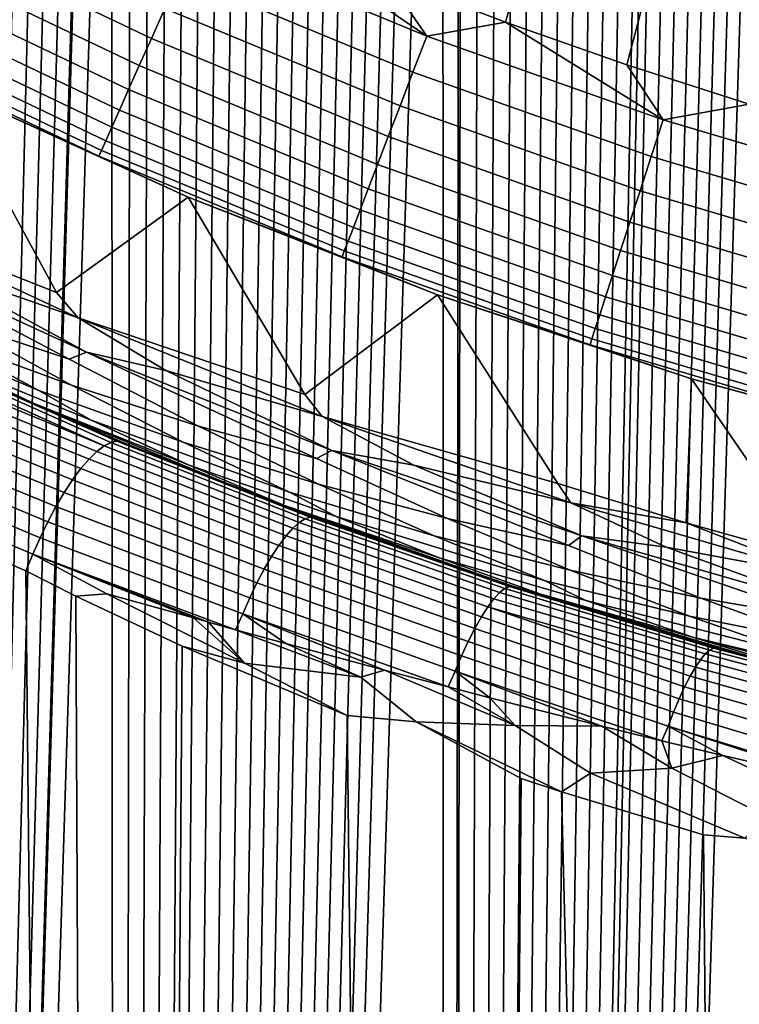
# Model space of a CAD drawing. Header units: metres. Extents: x -109 to 109, y -100 to 58.
# Tile 301 of 642: x -7.6 to -5.03, y -32.27 to -28.75. Entities that reach past the tile are written whole.
import ezdxf

# ---------------------------------------------------------------- set-up
doc = ezdxf.new("R2010")
doc.units = ezdxf.units.M
doc.layers.add('solid_21_062_100_XXX', color=7, linetype='CONTINUOUS')

msp = doc.modelspace()

# ---------------------------------------------------------------- linework, layer by layer
at = {"layer": 'solid_21_062_100_XXX'}
for points in [[(-4.942475, -26.128647, -20.009138), (-4.892247, -26.082384, -20.019215), (-4.877259, -62.700001, -20.022202), (-6.074505, -62.700001, -19.753351)], [(-4.993352, -26.175432, -19.998823), (-4.942475, -26.128647, -20.009138), (-6.074505, -62.700001, -19.753351)], [(-5.044782, -26.222672, -19.988283), (-4.993352, -26.175432, -19.998823), (-6.074505, -62.700001, -19.753351)], [(-5.862387, -28.757206, 28.576704), (-5.171012, -26.346609, 30.020081), (-5.54891, -26.196253, 30.020081), (-6.292349, -28.592604, 28.576704)], [(-5.096784, -26.270382, -19.97751), (-5.044782, -26.222672, -19.988283), (-6.074505, -62.700001, -19.753351)], [(-5.149389, -26.318584, -19.966497), (-5.096784, -26.270382, -19.97751), (-6.074505, -62.700001, -19.753351)], [(-5.202631, -26.3673, -19.955231), (-5.149389, -26.318584, -19.966497), (-6.074505, -62.700001, -19.753351)], [(-5.428126, -28.910105, 28.576704), (-4.789046, -26.486309, 30.020081), (-5.171012, -26.346609, 30.020081), (-5.862387, -28.757206, 28.576704)], [(-5.25654, -26.41655, -19.943699), (-5.202631, -26.3673, -19.955231), (-6.074505, -62.700001, -19.753351)], [(-5.311149, -26.466358, -19.93189), (-5.25654, -26.41655, -19.943699), (-6.074505, -62.700001, -19.753351)], [(-5.342062, -26.494518, -19.925148), (-5.311149, -26.466358, -19.93189), (-6.074505, -62.700001, -19.753351)], [(-5.366488, -26.516747, -19.919792), (-5.342062, -26.494518, -19.925148), (-6.074505, -62.700001, -19.753351)], [(-4.989884, -29.051186, 28.576704), (-4.403313, -26.61524, 30.020081), (-4.789046, -26.486309, 30.020081), (-5.428126, -28.910105, 28.576704)], [(-5.422589, -26.567738, -19.907394), (-5.366488, -26.516747, -19.919792), (-6.074505, -62.700001, -19.753351)], [(-5.47938, -26.619284, -19.894707), (-5.422589, -26.567738, -19.907394), (-6.074505, -62.700001, -19.753351)], [(-5.536794, -26.671343, -19.881739), (-5.47938, -26.619284, -19.894707), (-6.074505, -62.700001, -19.753351)], [(-5.594869, -26.723942, -19.868477), (-5.536794, -26.671343, -19.881739), (-6.074505, -62.700001, -19.753351)], [(-5.653643, -26.777103, -19.854906), (-5.594869, -26.723942, -19.868477), (-6.074505, -62.700001, -19.753351)], [(-5.713156, -26.830854, -19.841013), (-5.653643, -26.777103, -19.854906), (-6.074505, -62.700001, -19.753351)], [(-5.773446, -26.885218, -19.826782), (-5.713156, -26.830854, -19.841013), (-6.074505, -62.700001, -19.753351)], [(-5.834549, -26.940218, -19.812197), (-5.773446, -26.885218, -19.826782), (-6.074505, -62.700001, -19.753351)], [(-5.896506, -26.99588, -19.797243), (-5.834549, -26.940218, -19.812197), (-6.074505, -62.700001, -19.753351)], [(-5.959335, -27.052219, -19.781908), (-5.896506, -26.99588, -19.797243), (-6.074505, -62.700001, -19.753351)], [(-6.02288, -27.109142, -19.766224), (-5.959335, -27.052219, -19.781908), (-6.074505, -62.700001, -19.753351)], [(-6.087142, -27.166649, -19.750181), (-6.029833, -27.115368, -19.764496), (-6.074505, -62.700001, -19.753351)], [(-6.029833, -27.115368, -19.764496), (-6.02288, -27.109142, -19.766224), (-6.074505, -62.700001, -19.753351)], [(-6.152171, -27.224771, -19.733765), (-6.087142, -27.166649, -19.750181), (-6.074505, -62.700001, -19.753351), (-7.257117, -62.700001, -19.426077)], [(-6.218019, -27.283541, -19.716949), (-6.152171, -27.224771, -19.733765), (-7.257117, -62.700001, -19.426077)], [(-6.271323, -27.331043, -19.703199), (-6.218019, -27.283541, -19.716949), (-7.257117, -62.700001, -19.426077)], [(-6.32521, -27.378996, -19.689171), (-6.271323, -27.331043, -19.703199), (-7.257117, -62.700001, -19.426077)], [(-6.379707, -27.427416, -19.674854), (-6.32521, -27.378996, -19.689171), (-7.257117, -62.700001, -19.426077)], [(-6.43484, -27.476318, -19.660234), (-6.379707, -27.427416, -19.674854), (-7.257117, -62.700001, -19.426077)], [(-6.490635, -27.525721, -19.645304), (-6.43484, -27.476318, -19.660234), (-7.257117, -62.700001, -19.426077)], [(-6.547069, -27.575613, -19.630062), (-6.490635, -27.525721, -19.645304), (-7.257117, -62.700001, -19.426077)], [(-6.604022, -27.625931, -19.614534), (-6.547069, -27.575613, -19.630062), (-7.257117, -62.700001, -19.426077)], [(-6.661513, -27.676685, -19.598715), (-6.604022, -27.625931, -19.614534), (-7.257117, -62.700001, -19.426077)], [(-6.71815, -27.726637, -19.582985), (-6.661513, -27.676685, -19.598715), (-7.257117, -62.700001, -19.426077)], [(-6.778222, -27.779556, -19.566145), (-6.71815, -27.726637, -19.582985), (-7.257117, -62.700001, -19.426077)], [(-6.837495, -27.831701, -19.54937), (-6.778222, -27.779556, -19.566145), (-7.257117, -62.700001, -19.426077)], [(-6.89742, -27.884338, -19.532251), (-6.837495, -27.831701, -19.54937), (-7.257117, -62.700001, -19.426077)], [(-6.958023, -27.937481, -19.514772), (-6.89742, -27.884338, -19.532251), (-7.257117, -62.700001, -19.426077)], [(-7.019333, -27.991142, -19.496922), (-6.958023, -27.937481, -19.514772), (-7.257117, -62.700001, -19.426077)], [(-7.081377, -28.045338, -19.478685), (-7.019333, -27.991142, -19.496922), (-7.257117, -62.700001, -19.426077)], [(-7.144182, -28.10008, -19.460045), (-7.081377, -28.045338, -19.478685), (-7.257117, -62.700001, -19.426077)], [(-7.207645, -28.155317, -19.441029), (-7.144182, -28.10008, -19.460045), (-7.257117, -62.700001, -19.426077)], [(-7.271629, -28.210976, -19.421671), (-7.207645, -28.155317, -19.441029), (-7.257117, -62.700001, -19.426077)], [(-7.336191, -28.267092, -19.401947), (-7.271629, -28.210976, -19.421671), (-7.257117, -62.700001, -19.426077), (-8.422247, -62.700001, -19.04117)], [(-7.401389, -28.323694, -19.381838), (-7.336191, -28.267092, -19.401947), (-8.422247, -62.700001, -19.04117)], [(-7.405745, -28.327475, -19.380487), (-7.401389, -28.323694, -19.381838), (-8.422247, -62.700001, -19.04117)], [(-7.45625, -28.371264, -19.364763), (-7.405745, -28.327475, -19.380487), (-8.422247, -62.700001, -19.04117)], [(-7.082597, -28.707773, 28.259855), (-7.905439, -28.315298, 28.259855), (-7.959045, -28.420506, 28.131165), (-7.130623, -28.815643, 28.131165)], [(-7.511628, -28.419214, -19.347389), (-7.45625, -28.371264, -19.364763), (-8.422247, -62.700001, -19.04117)], [(-7.567556, -28.467569, -19.329699), (-7.511628, -28.419214, -19.347389), (-8.422247, -62.700001, -19.04117)], [(-7.130623, -28.815643, 28.131165), (-7.959045, -28.420506, 28.131165), (-8.00735, -28.515308, 27.992664), (-7.1739, -28.912844, 27.992664)], [(-6.144477, -28.806911, 28.483959), (-6.717695, -28.41642, 28.576704), (-6.973794, -28.463398, 28.483959)], [(-6.144477, -28.806911, 28.483959), (-6.292349, -28.592604, 28.576704), (-6.717695, -28.41642, 28.576704)], [(-7.624069, -28.516344, -19.311676), (-7.567556, -28.467569, -19.329699), (-8.422247, -62.700001, -19.04117)], [(-6.144477, -28.806911, 28.483959), (-6.973794, -28.463398, 28.483959), (-7.030187, -28.590059, 28.377752), (-6.194165, -28.936352, 28.377752)], [(-7.1739, -28.912844, 27.992664), (-8.00735, -28.515308, 27.992664), (-8.049984, -28.598984, 27.845409), (-7.212097, -28.998636, 27.845409)], [(-7.212097, -28.998636, 27.845409), (-8.049984, -28.598984, 27.845409), (-8.086624, -28.670895, 27.690523), (-7.244924, -29.072365, 27.690523)], [(-6.194165, -28.936352, 28.377752), (-7.030187, -28.590059, 28.377752), (-7.082597, -28.707773, 28.259855), (-6.240342, -29.056646, 28.259855)], [(-6.144477, -28.806911, 28.483959), (-5.862387, -28.757206, 28.576704), (-6.292349, -28.592604, 28.576704)], [(-7.244924, -29.072365, 27.690523), (-8.086624, -28.670895, 27.690523), (-8.11699, -28.73049, 27.529186), (-7.272128, -29.133467, 27.529186)], [(-6.240342, -29.056646, 28.259855), (-7.082597, -28.707773, 28.259855), (-7.130623, -28.815643, 28.131165), (-6.282657, -29.166882, 28.131165)], [(-7.272128, -29.133467, 27.529186), (-8.11699, -28.73049, 27.529186), (-8.140849, -28.777317, 27.362629), (-7.293504, -29.181479, 27.362629)], [(-5.29832, -29.106552, 28.483959), (-5.862387, -28.757206, 28.576704), (-6.144477, -28.806911, 28.483959)], [(-5.29832, -29.106552, 28.483959), (-5.428126, -28.910105, 28.576704), (-5.862387, -28.757206, 28.576704)], [(-7.293504, -29.181479, 27.362629), (-8.140849, -28.777317, 27.362629), (-8.158021, -28.811018, 27.192122), (-7.308889, -29.216032, 27.192122)], [(-7.308889, -29.216032, 27.192122), (-8.158021, -28.811018, 27.192122), (-8.168374, -28.831337, 27.018965), (-7.318164, -29.236866, 27.018965)], [(-6.282657, -29.166882, 28.131165), (-7.130623, -28.815643, 28.131165), (-7.1739, -28.912844, 27.992664), (-6.320787, -29.266214, 27.992664)], [(-5.29832, -29.106552, 28.483959), (-6.144477, -28.806911, 28.483959), (-6.194165, -28.936352, 28.377752), (-5.341165, -29.238415, 28.377752)], [(-7.318164, -29.236866, 27.018965), (-8.168374, -28.831337, 27.018965), (-7.871532, -28.987617, 26.844654)], [(-6.320787, -29.266214, 27.992664), (-7.1739, -28.912844, 27.992664), (-7.212097, -28.998636, 27.845409), (-6.354442, -29.353888, 27.845409)], [(-5.29832, -29.106552, 28.483959), (-4.989884, -29.051186, 28.576704), (-5.428126, -28.910105, 28.576704)], [(-5.341165, -29.238415, 28.377752), (-6.194165, -28.936352, 28.377752), (-6.240342, -29.056646, 28.259855), (-5.380983, -29.360962, 28.259855)], [(-8.246411, -29.418701, 26.000853), (-7.470283, -29.724682, 25.997431), (-7.871562, -28.987602, 25.997431), (-8.338599, -29.314167, 25.997431)], [(-7.470283, -29.724682, 25.997431), (-6.998869, -29.3836, 25.997431), (-7.871562, -28.987602, 25.997431)], [(-6.998835, -29.383615, 26.844654), (-7.871532, -28.987617, 26.844654), (-7.871562, -28.987602, 25.997431), (-6.998869, -29.3836, 25.997431)], [(-7.318164, -29.236866, 27.018965), (-7.871532, -28.987617, 26.844654), (-6.998835, -29.383615, 26.844654)], [(-6.354442, -29.353888, 27.845409), (-7.212097, -28.998636, 27.845409), (-7.244924, -29.072365, 27.690523), (-6.383365, -29.429234, 27.690523)], [(-6.383365, -29.429234, 27.690523), (-7.244924, -29.072365, 27.690523), (-7.272128, -29.133467, 27.529186), (-6.407334, -29.491676, 27.529186)], [(-5.380983, -29.360962, 28.259855), (-6.240342, -29.056646, 28.259855), (-6.282657, -29.166882, 28.131165), (-5.41747, -29.473261, 28.131165)], [(-4.43764, -29.361496, 28.483959), (-4.989884, -29.051186, 28.576704), (-5.29832, -29.106552, 28.483959)], [(-4.43764, -29.361496, 28.483959), (-5.29832, -29.106552, 28.483959), (-5.341165, -29.238415, 28.377752), (-4.473525, -29.49542, 28.377752)], [(-6.407334, -29.491676, 27.529186), (-7.272128, -29.133467, 27.529186), (-7.293504, -29.181479, 27.362629), (-6.426168, -29.540741, 27.362629)], [(-5.41747, -29.473261, 28.131165), (-6.282657, -29.166882, 28.131165), (-6.320787, -29.266214, 27.992664), (-5.45035, -29.574453, 27.992664)], [(-6.426168, -29.540741, 27.362629), (-7.293504, -29.181479, 27.362629), (-7.308889, -29.216032, 27.192122), (-6.439723, -29.576054, 27.192122)], [(-6.439723, -29.576054, 27.192122), (-7.308889, -29.216032, 27.192122), (-7.318164, -29.236866, 27.018965), (-6.447896, -29.597343, 27.018965)], [(-6.447896, -29.597343, 27.018965), (-7.318164, -29.236866, 27.018965), (-6.998835, -29.383615, 26.844654)], [(-4.473525, -29.49542, 28.377752), (-5.341165, -29.238415, 28.377752), (-5.380983, -29.360962, 28.259855), (-4.506875, -29.619884, 28.259855)], [(-5.45035, -29.574453, 27.992664), (-6.320787, -29.266214, 27.992664), (-6.354442, -29.353888, 27.845409), (-5.47937, -29.663767, 27.845409)], [(-5.47937, -29.663767, 27.845409), (-6.354442, -29.353888, 27.845409), (-6.383365, -29.429234, 27.690523), (-5.50431, -29.740524, 27.690523)], [(-7.392296, -29.81583, 26.000853), (-6.581676, -30.089638, 25.997431), (-6.998869, -29.3836, 25.997431), (-7.470283, -29.724682, 25.997431)], [(-6.581676, -30.089638, 25.997431), (-6.106326, -29.732594, 25.997431), (-6.998869, -29.3836, 25.997431)], [(-6.106299, -29.732605, 26.844654), (-6.998835, -29.383615, 26.844654), (-6.998869, -29.3836, 25.997431), (-6.106326, -29.732594, 25.997431)], [(-6.447896, -29.597343, 27.018965), (-6.998835, -29.383615, 26.844654), (-6.106299, -29.732605, 26.844654)], [(-4.506875, -29.619884, 28.259855), (-5.380983, -29.360962, 28.259855), (-5.41747, -29.473261, 28.131165), (-4.537435, -29.733938, 28.131165)], [(-7.392296, -29.81583, 26.000853), (-7.470283, -29.724682, 25.997431), (-8.246411, -29.418701, 26.000853)], [(-7.392296, -29.81583, 26.000853), (-8.246411, -29.418701, 26.000853), (-7.947848, -29.620369, 26.011074)], [(-5.50431, -29.740524, 27.690523), (-6.383365, -29.429234, 27.690523), (-6.407334, -29.491676, 27.529186), (-5.524979, -29.804136, 27.529186)], [(-5.524979, -29.804136, 27.529186), (-6.407334, -29.491676, 27.529186), (-6.426168, -29.540741, 27.362629), (-5.541219, -29.854118, 27.362629)], [(-4.537435, -29.733938, 28.131165), (-5.41747, -29.473261, 28.131165), (-5.45035, -29.574453, 27.992664), (-4.564973, -29.836714, 27.992664)], [(-7.835157, -29.827492, 26.080217), (-7.425127, -29.962826, 26.0511), (-8.222724, -29.542986, 26.02792), (-8.291343, -29.561525, 26.0511)], [(-7.947848, -29.620369, 26.011074), (-8.222724, -29.542986, 26.02792), (-7.363158, -29.938396, 26.02792)], [(-7.425127, -29.962826, 26.0511), (-7.363158, -29.938396, 26.02792), (-8.222724, -29.542986, 26.02792)], [(-5.541219, -29.854118, 27.362629), (-6.426168, -29.540741, 27.362629), (-6.439723, -29.576054, 27.192122), (-5.552907, -29.890091, 27.192122)], [(-5.552907, -29.890091, 27.192122), (-6.439723, -29.576054, 27.192122), (-6.447896, -29.597343, 27.018965), (-5.559954, -29.911779, 27.018965)], [(-5.559954, -29.911779, 27.018965), (-6.447896, -29.597343, 27.018965), (-6.106299, -29.732605, 26.844654)], [(-4.564973, -29.836714, 27.992664), (-5.45035, -29.574453, 27.992664), (-5.47937, -29.663767, 27.845409), (-4.58928, -29.927423, 27.845409)], [(-7.392296, -29.81583, 26.000853), (-7.947848, -29.620369, 26.011074), (-7.363158, -29.938396, 26.02792), (-7.078693, -30.004221, 26.011074)], [(-8.204988, -29.792475, 26.244745), (-7.533426, -30.075462, 26.197748), (-7.896622, -29.880484, 26.154175), (-8.411056, -29.665592, 26.197748)], [(-7.896622, -29.880484, 26.154175), (-7.416537, -30.056799, 26.114773), (-7.835157, -29.827492, 26.080217), (-8.281838, -29.658627, 26.114773)], [(-4.58928, -29.927423, 27.845409), (-5.47937, -29.663767, 27.845409), (-5.50431, -29.740524, 27.690523), (-4.610168, -30.005381, 27.690523)], [(-7.874177, -29.966738, 26.294359), (-8.43337, -29.710396, 26.345739), (-7.683825, -30.067566, 26.39743), (-7.553408, -30.121353, 26.345739)], [(-6.519124, -30.169098, 26.000853), (-5.674945, -30.408094, 25.997431), (-6.106326, -29.732594, 25.997431), (-6.581676, -30.089638, 25.997431)], [(-5.674945, -30.408094, 25.997431), (-5.21555, -30.549589, 25.997431), (-5.196467, -30.03359, 25.997431), (-6.106326, -29.732594, 25.997431)], [(-5.196455, -30.033596, 26.844654), (-6.106299, -29.732605, 26.844654), (-6.106326, -29.732594, 25.997431), (-5.196467, -30.03359, 25.997431)], [(-5.559954, -29.911779, 27.018965), (-6.106299, -29.732605, 26.844654), (-5.196455, -30.033596, 26.844654)], [(-4.610168, -30.005381, 27.690523), (-5.50431, -29.740524, 27.690523), (-5.524979, -29.804136, 27.529186), (-4.627479, -30.069986, 27.529186)], [(-7.874177, -29.966738, 26.294359), (-7.345842, -30.181158, 26.244745), (-7.533426, -30.075462, 26.197748), (-8.204988, -29.792475, 26.244745)], [(-4.627479, -30.069986, 27.529186), (-5.524979, -29.804136, 27.529186), (-5.541219, -29.854118, 27.362629), (-4.641081, -30.12075, 27.362629)], [(-7.416537, -30.056799, 26.114773), (-6.961795, -30.202833, 26.080217), (-7.425127, -29.962826, 26.0511), (-7.835157, -29.827492, 26.080217)], [(-6.519124, -30.169098, 26.000853), (-6.581676, -30.089638, 25.997431), (-7.392296, -29.81583, 26.000853)], [(-6.519124, -30.169098, 26.000853), (-7.392296, -29.81583, 26.000853), (-7.078693, -30.004221, 26.011074)], [(-7.533426, -30.075462, 26.197748), (-7.016322, -30.260548, 26.154175), (-7.416537, -30.056799, 26.114773), (-7.896622, -29.880484, 26.154175)], [(-4.641081, -30.12075, 27.362629), (-5.541219, -29.854118, 27.362629), (-5.552907, -29.890091, 27.192122), (-4.650871, -30.157286, 27.192122)], [(-4.650871, -30.157286, 27.192122), (-5.552907, -29.890091, 27.192122), (-5.559954, -29.911779, 27.018965), (-4.656773, -30.179314, 27.018965)], [(-4.656773, -30.179314, 27.018965), (-5.559954, -29.911779, 27.018965), (-5.196455, -30.033596, 26.844654)], [(-8.033951, -29.944288, 27.7619), (-8.060064, -29.960119, 27.814833), (-7.299973, -30.273924, 28.026445)], [(-8.010035, -29.935125, 27.706415), (-8.033951, -29.944288, 27.7619), (-7.299973, -30.273924, 28.026445), (-7.276046, -30.261457, 27.96748)], [(-7.988673, -29.932768, 27.64921), (-8.010035, -29.935125, 27.706415), (-7.276046, -30.261457, 27.96748), (-7.254669, -30.256733, 27.906441)], [(-7.254669, -30.256733, 27.906441), (-7.236219, -30.259872, 27.844358), (-7.970198, -29.937267, 27.591131), (-7.988673, -29.932768, 27.64921)], [(-7.229402, -30.262695, 26.39743), (-7.683825, -30.067566, 26.39743), (-7.970198, -29.937267, 27.591131), (-7.236219, -30.259872, 27.844358)], [(-6.961795, -30.202833, 26.080217), (-6.53956, -30.319397, 26.0511), (-7.363158, -29.938396, 26.02792), (-7.425127, -29.962826, 26.0511)], [(-7.078693, -30.004221, 26.011074), (-7.363158, -29.938396, 26.02792), (-6.484648, -30.289715, 26.02792)], [(-6.53956, -30.319397, 26.0511), (-6.484648, -30.289715, 26.02792), (-7.363158, -29.938396, 26.02792)], [(-8.117295, -30.010738, 27.909933), (-7.353828, -30.321117, 28.134249), (-7.326046, -30.293922, 28.08235), (-8.087985, -29.98238, 27.864424)], [(-8.087985, -29.98238, 27.864424), (-7.326046, -30.293922, 28.08235), (-7.299973, -30.273924, 28.026445), (-8.060064, -29.960119, 27.814833)], [(-7.553408, -30.121353, 26.345739), (-6.995886, -30.343008, 26.294359), (-7.345842, -30.181158, 26.244745), (-7.874177, -29.966738, 26.294359)], [(-8.147558, -30.044773, 27.950682), (-7.382852, -30.355051, 28.181273), (-7.353828, -30.321117, 28.134249), (-8.117295, -30.010738, 27.909933)], [(-6.519124, -30.169098, 26.000853), (-7.078693, -30.004221, 26.011074), (-6.484648, -30.289715, 26.02792), (-6.191074, -30.343195, 26.011074)], [(-8.178321, -30.083971, 27.986057), (-7.412629, -30.395151, 28.222628), (-7.382852, -30.355051, 28.181273), (-8.147558, -30.044773, 27.950682)], [(-7.016322, -30.260548, 26.154175), (-6.532163, -30.410593, 26.114773), (-6.961795, -30.202833, 26.080217), (-7.416537, -30.056799, 26.114773)], [(-5.21555, -30.549589, 25.997431), (-4.752629, -30.679108, 25.997431), (-5.196467, -30.03359, 25.997431)], [(-4.752629, -30.679108, 25.997431), (-4.286403, -30.796574, 25.997431), (-4.271876, -30.285736, 25.997431), (-5.196467, -30.03359, 25.997431)], [(-4.271881, -30.285738, 26.844654), (-5.196455, -30.033596, 26.844654), (-5.196467, -30.03359, 25.997431), (-4.271876, -30.285736, 25.997431)], [(-4.656773, -30.179314, 27.018965), (-5.196455, -30.033596, 26.844654), (-4.271881, -30.285738, 26.844654)], [(-8.209125, -30.127752, 28.015535), (-7.442657, -30.440744, 28.25762), (-7.412629, -30.395151, 28.222628), (-8.178321, -30.083971, 27.986057)], [(-7.553408, -30.121353, 26.345739), (-7.683825, -30.067566, 26.39743), (-7.229402, -30.262695, 26.39743)], [(-7.345842, -30.181158, 26.244745), (-6.635897, -30.439697, 26.197748), (-7.016322, -30.260548, 26.154175), (-7.533426, -30.075462, 26.197748)], [(-8.239509, -30.175459, 28.038671), (-7.472433, -30.491062, 28.28566), (-7.442657, -30.440744, 28.25762), (-8.209125, -30.127752, 28.015535)], [(-7.553408, -30.121353, 26.345739), (-7.229402, -30.262695, 26.39743), (-6.770029, -30.445869, 26.39743)], [(-6.995886, -30.343008, 26.294359), (-7.553408, -30.121353, 26.345739), (-6.770029, -30.445869, 26.39743), (-6.653493, -30.486555, 26.345739)], [(-8.269018, -30.226379, 28.055124), (-7.501454, -30.545259, 28.306276), (-7.472433, -30.491062, 28.28566), (-8.239509, -30.175459, 28.038671)], [(-6.995886, -30.343008, 26.294359), (-6.468351, -30.526434, 26.244745), (-6.635897, -30.439697, 26.197748), (-7.345842, -30.181158, 26.244745)], [(-5.629148, -30.477591, 26.000853), (-5.674945, -30.408094, 25.997431), (-6.519124, -30.169098, 26.000853)], [(-5.629148, -30.477591, 26.000853), (-6.519124, -30.169098, 26.000853), (-6.191074, -30.343195, 26.011074)], [(-8.297215, -30.279753, 28.064646), (-7.529233, -30.602423, 28.319124), (-7.501454, -30.545259, 28.306276), (-8.269018, -30.226379, 28.055124)], [(-6.532163, -30.410593, 26.114773), (-6.070527, -30.533411, 26.080217), (-6.53956, -30.319397, 26.0511), (-6.961795, -30.202833, 26.080217)], [(-7.299973, -30.273924, 28.026445), (-6.601278, -30.547838, 28.233379), (-6.580358, -30.534536, 28.175119), (-7.276046, -30.261457, 27.96748)], [(-7.276046, -30.261457, 27.96748), (-6.580358, -30.534536, 28.175119), (-6.561655, -30.52869, 28.114912), (-7.254669, -30.256733, 27.906441)], [(-7.254669, -30.256733, 27.906441), (-6.561655, -30.52869, 28.114912), (-6.54622, -30.530115, 28.053518), (-7.236219, -30.259872, 27.844358)], [(-6.770029, -30.445869, 26.39743), (-7.229402, -30.262695, 26.39743), (-7.236219, -30.259872, 27.844358), (-6.573939, -30.519857, 28.045671)], [(-6.573939, -30.519857, 28.045671), (-7.236219, -30.259872, 27.844358), (-6.54622, -30.530115, 28.053518)], [(-6.635897, -30.439697, 26.197748), (-6.117805, -30.59528, 26.154175), (-6.532163, -30.410593, 26.114773), (-7.016322, -30.260548, 26.154175)], [(-8.323675, -30.334784, 28.067095), (-7.555304, -30.661592, 28.323986), (-7.529233, -30.602423, 28.319124), (-8.297215, -30.279753, 28.064646)], [(-7.353828, -30.321117, 28.134249), (-6.648399, -30.595837, 28.340368), (-6.624081, -30.568382, 28.288757), (-7.326046, -30.293922, 28.08235)], [(-7.326046, -30.293922, 28.08235), (-6.624081, -30.568382, 28.288757), (-6.601278, -30.547838, 28.233379), (-7.299973, -30.273924, 28.026445)], [(-6.070527, -30.533411, 26.080217), (-5.636949, -30.630308, 26.0511), (-6.484648, -30.289715, 26.02792), (-6.53956, -30.319397, 26.0511)], [(-6.191074, -30.343195, 26.011074), (-6.484648, -30.289715, 26.02792), (-5.589454, -30.596033, 26.02792)], [(-5.636949, -30.630308, 26.0511), (-5.589454, -30.596033, 26.02792), (-6.484648, -30.289715, 26.02792)], [(-7.555304, -30.661592, 28.323986), (-8.323675, -30.334784, 28.067095), (-8.349845, -30.389833, 28.061813), (-7.58024, -30.721315, 28.320528)], [(-7.382852, -30.355051, 28.181273), (-6.673843, -30.629765, 28.387383), (-6.648399, -30.595837, 28.340368), (-7.353828, -30.321117, 28.134249)], [(-6.653493, -30.486555, 26.345739), (-6.099688, -30.674377, 26.294359), (-6.468351, -30.526434, 26.244745), (-6.995886, -30.343008, 26.294359)], [(-5.629148, -30.477591, 26.000853), (-6.191074, -30.343195, 26.011074), (-5.589454, -30.596033, 26.02792), (-5.287306, -30.63641, 26.011074)], [(-8.422247, -62.700001, 28.036032), (-7.257117, -62.700001, 28.420938), (-8.349845, -30.389833, 28.061813), (-8.407382, -30.363482, 28.041346)], [(-7.412629, -30.395151, 28.222628), (-6.700006, -30.669621, 28.429045), (-6.673843, -30.629765, 28.387383), (-7.382852, -30.355051, 28.181273)], [(-7.257117, -62.700001, 28.420938), (-7.58024, -30.721315, 28.320528), (-8.349845, -30.389833, 28.061813)], [(-7.442657, -30.440744, 28.25762), (-6.726467, -30.714766, 28.464691), (-6.700006, -30.669621, 28.429045), (-7.412629, -30.395151, 28.222628)], [(-6.117805, -30.59528, 26.154175), (-5.630991, -30.719099, 26.114773), (-6.070527, -30.533411, 26.080217), (-6.532163, -30.410593, 26.114773)], [(-5.629148, -30.477591, 26.000853), (-5.21555, -30.549589, 25.997431), (-5.674945, -30.408094, 25.997431)], [(-7.472433, -30.491062, 28.28566), (-6.752802, -30.764475, 28.493746), (-6.726467, -30.714766, 28.464691), (-7.442657, -30.440744, 28.25762)], [(-6.573939, -30.519857, 28.045671), (-6.54622, -30.530115, 28.053518), (-6.30602, -30.616961, 26.39743), (-6.770029, -30.445869, 26.39743)], [(-6.653493, -30.486555, 26.345739), (-6.770029, -30.445869, 26.39743), (-6.30602, -30.616961, 26.39743)], [(-6.468351, -30.526434, 26.244745), (-5.72084, -30.757339, 26.197748), (-6.117805, -30.59528, 26.154175), (-6.635897, -30.439697, 26.197748)], [(-4.724661, -30.740515, 26.000853), (-5.21555, -30.549589, 25.997431), (-5.629148, -30.477591, 26.000853)], [(-4.724661, -30.740515, 26.000853), (-5.629148, -30.477591, 26.000853), (-5.287306, -30.63641, 26.011074)], [(-7.501454, -30.545259, 28.306276), (-6.77859, -30.817951, 28.515745), (-6.752802, -30.764475, 28.493746), (-7.472433, -30.491062, 28.28566)], [(-6.653493, -30.486555, 26.345739), (-6.30602, -30.616961, 26.39743), (-5.837693, -30.775854, 26.39743)], [(-6.099688, -30.674377, 26.294359), (-6.653493, -30.486555, 26.345739), (-5.837693, -30.775854, 26.39743), (-5.736004, -30.80504, 26.345739)], [(-7.529233, -30.602423, 28.319124), (-6.803416, -30.87434, 28.530336), (-6.77859, -30.817951, 28.515745), (-7.501454, -30.545259, 28.306276)], [(-6.601278, -30.547838, 28.233379), (-6.624081, -30.568382, 28.288757), (-5.904224, -30.820793, 28.479105), (-5.883613, -30.798731, 28.42321)], [(-6.580358, -30.534536, 28.175119), (-6.601278, -30.547838, 28.233379), (-5.883613, -30.798731, 28.42321), (-5.864676, -30.784002, 28.364386)], [(-6.561655, -30.52869, 28.114912), (-6.580358, -30.534536, 28.175119), (-5.864676, -30.784002, 28.364386), (-5.847719, -30.776844, 28.303583)], [(-6.561655, -30.52869, 28.114912), (-5.833191, -30.777315, 28.241743), (-5.854227, -30.770477, 28.236532)], [(-6.561655, -30.52869, 28.114912), (-5.847719, -30.776844, 28.303583), (-5.833191, -30.777315, 28.241743)], [(-6.561655, -30.52869, 28.114912), (-5.854227, -30.770477, 28.236532), (-6.54622, -30.530115, 28.053518)], [(-6.54622, -30.530115, 28.053518), (-5.854227, -30.770477, 28.236532), (-5.837693, -30.775854, 26.39743), (-6.30602, -30.616961, 26.39743)], [(-6.099688, -30.674377, 26.294359), (-5.574706, -30.827442, 26.244745), (-5.72084, -30.757339, 26.197748), (-6.468351, -30.526434, 26.244745)], [(-5.630991, -30.719099, 26.114773), (-5.163644, -30.818378, 26.080217), (-5.636949, -30.630308, 26.0511), (-6.070527, -30.533411, 26.080217)], [(-4.724661, -30.740515, 26.000853), (-4.752629, -30.679108, 25.997431), (-5.21555, -30.549589, 25.997431)], [(-6.624081, -30.568382, 28.288757), (-6.648399, -30.595837, 28.340368), (-5.926178, -30.849831, 28.53117), (-5.904224, -30.820793, 28.479105)], [(-7.555304, -30.661592, 28.323986), (-6.829175, -30.931618, 28.536615), (-6.803416, -30.87434, 28.530336), (-7.529233, -30.602423, 28.319124)], [(-6.648399, -30.595837, 28.340368), (-6.673843, -30.629765, 28.387383), (-5.949118, -30.885378, 28.578562), (-5.926178, -30.849831, 28.53117)], [(-5.72084, -30.757339, 26.197748), (-5.203404, -30.883808, 26.154175), (-5.630991, -30.719099, 26.114773), (-6.117805, -30.59528, 26.154175)], [(-5.163644, -30.818378, 26.080217), (-4.719648, -30.894751, 26.0511), (-5.589454, -30.596033, 26.02792), (-5.636949, -30.630308, 26.0511)], [(-5.287306, -30.63641, 26.011074), (-5.589454, -30.596033, 26.02792), (-4.679878, -30.856564, 26.02792)], [(-4.719648, -30.894751, 26.0511), (-4.679878, -30.856564, 26.02792), (-5.589454, -30.596033, 26.02792)], [(-6.673843, -30.629765, 28.387383), (-6.700006, -30.669621, 28.429045), (-5.972675, -30.926859, 28.620518), (-5.949118, -30.885378, 28.578562)], [(-4.724661, -30.740515, 26.000853), (-5.287306, -30.63641, 26.011074), (-4.679878, -30.856564, 26.02792), (-4.369745, -30.883099, 26.011074)], [(-7.555304, -30.661592, 28.323986), (-7.58024, -30.721315, 28.320528), (-7.40167, -30.811371, 28.376612), (-7.290287, -30.802959, 28.408974)], [(-7.555304, -30.661592, 28.323986), (-6.926114, -30.90484, 28.510941), (-6.829175, -30.931618, 28.536615)], [(-7.555304, -30.661592, 28.323986), (-6.980301, -30.889782, 28.496334), (-6.926114, -30.90484, 28.510941)], [(-7.555304, -30.661592, 28.323986), (-7.290287, -30.802959, 28.408974), (-6.980301, -30.889782, 28.496334)], [(-6.700006, -30.669621, 28.429045), (-6.726467, -30.714766, 28.464691), (-5.996469, -30.973604, 28.656359), (-5.972675, -30.926859, 28.620518)], [(-5.736004, -30.80504, 26.345739), (-5.187878, -30.959997, 26.294359), (-5.574706, -30.827442, 26.244745), (-6.099688, -30.674377, 26.294359)], [(-7.257117, -62.700001, 28.420938), (-7.40167, -30.811371, 28.376612), (-7.58024, -30.721315, 28.320528)], [(-6.726467, -30.714766, 28.464691), (-6.752802, -30.764475, 28.493746), (-6.020114, -31.024858, 28.685509), (-5.996469, -30.973604, 28.656359)], [(-5.203404, -30.883808, 26.154175), (-4.715337, -30.981522, 26.114773), (-5.163644, -30.818378, 26.080217), (-5.630991, -30.719099, 26.114773)], [(-6.752802, -30.764475, 28.493746), (-6.77859, -30.817951, 28.515745), (-6.043231, -31.079796, 28.707495), (-6.020114, -31.024858, 28.685509)], [(-5.574706, -30.827442, 26.244745), (-4.790671, -31.02755, 26.197748), (-5.203404, -30.883808, 26.154175), (-5.72084, -30.757339, 26.197748)], [(-5.904224, -30.820793, 28.479105), (-5.164688, -31.039011, 28.635685), (-5.147679, -31.01857, 28.582188), (-5.883613, -30.798731, 28.42321)], [(-5.883613, -30.798731, 28.42321), (-5.147679, -31.01857, 28.582188), (-5.131997, -31.004698, 28.526234), (-5.864676, -30.784002, 28.364386)], [(-5.864676, -30.784002, 28.364386), (-5.131997, -31.004698, 28.526234), (-5.117863, -30.997597, 28.468622), (-5.847719, -30.776844, 28.303583)], [(-5.854227, -30.770477, 28.236532), (-5.833191, -30.777315, 28.241743), (-5.365369, -30.92244, 26.39743), (-5.837693, -30.775854, 26.39743)], [(-5.117863, -30.997597, 28.468622), (-5.105479, -30.997364, 28.410179), (-5.833191, -30.777315, 28.241743), (-5.847719, -30.776844, 28.303583)], [(-5.736004, -30.80504, 26.345739), (-5.837693, -30.775854, 26.39743), (-5.365369, -30.92244, 26.39743)], [(-5.833191, -30.777315, 28.241743), (-5.105479, -30.997364, 28.410179), (-4.889371, -31.056616, 26.39743), (-5.365369, -30.92244, 26.39743)], [(-7.290287, -30.802959, 28.408974), (-7.40167, -30.811371, 28.376612), (-7.020634, -30.990917, 28.491404), (-6.797293, -31.051449, 28.554945)], [(-7.257117, -62.700001, 28.420938), (-7.020634, -30.990917, 28.491404), (-7.40167, -30.811371, 28.376612)], [(-7.290287, -30.802959, 28.408974), (-6.797293, -31.051449, 28.554945), (-6.980301, -30.889782, 28.496334)], [(-6.77859, -30.817951, 28.515745), (-6.803416, -30.87434, 28.530336), (-6.067949, -31.136383, 28.72127), (-6.043231, -31.079796, 28.707495)], [(-5.926178, -30.849831, 28.53117), (-5.18278, -31.065729, 28.685963), (-5.164688, -31.039011, 28.635685), (-5.904224, -30.820793, 28.479105)], [(-5.736004, -30.80504, 26.345739), (-5.365369, -30.92244, 26.39743), (-4.889371, -31.056616, 26.39743)], [(-5.187878, -30.959997, 26.294359), (-5.736004, -30.80504, 26.345739), (-4.889371, -31.056616, 26.39743), (-4.803364, -31.075966, 26.345739)], [(-5.187878, -30.959997, 26.294359), (-4.66714, -31.083431, 26.244745), (-4.790671, -31.02755, 26.197748), (-5.574706, -30.827442, 26.244745)], [(-4.715337, -30.981522, 26.114773), (-4.243481, -31.057001, 26.080217), (-4.719648, -30.894751, 26.0511), (-5.163644, -30.818378, 26.080217)], [(-5.926178, -30.849831, 28.53117), (-5.949118, -30.885378, 28.578562), (-5.221167, -31.136395, 28.774046), (-5.201696, -31.098347, 28.732304)], [(-5.926178, -30.849831, 28.53117), (-5.201696, -31.098347, 28.732304), (-5.18278, -31.065729, 28.685963)], [(-6.797293, -31.051449, 28.554945), (-6.926114, -30.90484, 28.510941), (-6.980301, -30.889782, 28.496334)], [(-6.797293, -31.051449, 28.554945), (-6.380596, -31.101137, 28.657244), (-6.829175, -30.931618, 28.536615), (-6.926114, -30.90484, 28.510941)], [(-6.803416, -30.87434, 28.530336), (-6.829175, -30.931618, 28.536615), (-6.649439, -30.980795, 28.582771)], [(-6.803416, -30.87434, 28.530336), (-6.649439, -30.980795, 28.582771), (-6.296231, -31.076006, 28.668684)], [(-6.803416, -30.87434, 28.530336), (-6.296231, -31.076006, 28.668684), (-6.067949, -31.136383, 28.72127)], [(-5.949118, -30.885378, 28.578562), (-5.972675, -30.926859, 28.620518), (-5.240915, -31.179329, 28.810595), (-5.221167, -31.136395, 28.774046)], [(-4.790671, -31.02755, 26.197748), (-4.275493, -31.125383, 26.154175), (-4.715337, -30.981522, 26.114773), (-5.203404, -30.883808, 26.154175)], [(-6.649439, -30.980795, 28.582771), (-6.829175, -30.931618, 28.536615), (-6.380596, -31.101137, 28.657244)], [(-5.972675, -30.926859, 28.620518), (-5.996469, -30.973604, 28.656359), (-5.260658, -31.22654, 28.841425), (-5.240915, -31.179329, 28.810595)], [(-5.996469, -30.973604, 28.656359), (-6.020114, -31.024858, 28.685509), (-5.280113, -31.277351, 28.866098), (-5.260658, -31.22654, 28.841425)], [(-5.187878, -30.959997, 26.294359), (-4.26279, -31.199137, 26.294359), (-4.66714, -31.083431, 26.244745)], [(-4.803364, -31.075966, 26.345739), (-4.26279, -31.199137, 26.294359), (-5.187878, -30.959997, 26.294359)], [(-7.257117, -62.700001, 28.420938), (-6.074505, -62.700001, 28.748213), (-6.429648, -31.238876, 28.656479), (-7.020634, -30.990917, 28.491404)], [(-6.797293, -31.051449, 28.554945), (-7.020634, -30.990917, 28.491404), (-6.429648, -31.238876, 28.656479)], [(-6.296231, -31.076006, 28.668684), (-6.649439, -30.980795, 28.582771), (-6.380596, -31.101137, 28.657244)], [(-5.131997, -31.004698, 28.526234), (-5.147679, -31.01857, 28.582188), (-4.404718, -31.215982, 28.741154), (-4.390053, -31.199366, 28.682138)], [(-5.117863, -30.997597, 28.468622), (-5.131997, -31.004698, 28.526234), (-4.390053, -31.199366, 28.682138), (-4.37683, -31.190315, 28.621168)], [(-4.37683, -31.190315, 28.621168), (-4.365125, -31.189011, 28.55924), (-5.105479, -30.997364, 28.410179), (-5.117863, -30.997597, 28.468622)], [(-5.105479, -30.997364, 28.410179), (-4.365125, -31.189011, 28.55924), (-4.410026, -31.178293, 26.39743), (-4.889371, -31.056616, 26.39743)], [(-6.020114, -31.024858, 28.685509), (-6.043231, -31.079796, 28.707495), (-5.302515, -31.329617, 28.883373), (-5.280113, -31.277351, 28.866098)], [(-5.164688, -31.039011, 28.635685), (-5.18278, -31.065729, 28.685963), (-4.43742, -31.270748, 28.849615), (-4.420591, -31.239904, 28.797276)], [(-5.147679, -31.01857, 28.582188), (-5.164688, -31.039011, 28.635685), (-4.420591, -31.239904, 28.797276), (-4.404718, -31.215982, 28.741154)], [(-6.380596, -31.101137, 28.657244), (-6.797293, -31.051449, 28.554945), (-6.429648, -31.238876, 28.656479), (-6.182938, -31.26189, 28.718256)], [(-6.182938, -31.26189, 28.718256), (-5.827492, -31.27463, 28.791636), (-6.296231, -31.076006, 28.668684), (-6.380596, -31.101137, 28.657244)], [(-6.067949, -31.136383, 28.72127), (-6.296231, -31.076006, 28.668684), (-5.827492, -31.27463, 28.791636)], [(-6.043231, -31.079796, 28.707495), (-6.067949, -31.136383, 28.72127), (-5.919109, -31.17507, 28.754417)], [(-6.043231, -31.079796, 28.707495), (-5.919109, -31.17507, 28.754417), (-5.517656, -31.276714, 28.839802)], [(-6.043231, -31.079796, 28.707495), (-5.517656, -31.276714, 28.839802), (-5.302515, -31.329617, 28.883373)], [(-5.18278, -31.065729, 28.685963), (-5.201696, -31.098347, 28.732304), (-4.454938, -31.308025, 28.897339), (-4.43742, -31.270748, 28.849615)], [(-5.201696, -31.098347, 28.732304), (-5.221167, -31.136395, 28.774046), (-4.472866, -31.351145, 28.939686), (-4.454938, -31.308025, 28.897339)], [(-5.919109, -31.17507, 28.754417), (-6.067949, -31.136383, 28.72127), (-5.827492, -31.27463, 28.791636)], [(-5.221167, -31.136395, 28.774046), (-5.240915, -31.179329, 28.810595), (-4.49092, -31.39942, 28.975986), (-4.472866, -31.351145, 28.939686)], [(-5.517656, -31.276714, 28.839802), (-5.919109, -31.17507, 28.754417), (-5.827492, -31.27463, 28.791636)], [(-5.240915, -31.179329, 28.810595), (-5.260658, -31.22654, 28.841425), (-4.508811, -31.452082, 29.005661), (-4.49092, -31.39942, 28.975986)], [(-6.182938, -31.26189, 28.718256), (-6.429648, -31.238876, 28.656479), (-6.074505, -62.700001, 28.748213), (-5.807086, -31.464258, 28.813635)], [(-5.260658, -31.22654, 28.841425), (-5.280113, -31.277351, 28.866098), (-4.526803, -31.507679, 29.027969), (-4.508811, -31.452082, 29.005661)], [(-6.182938, -31.26189, 28.718256), (-5.807086, -31.464258, 28.813635), (-5.662376, -31.511845, 28.847738)], [(-5.827492, -31.27463, 28.791636), (-6.182938, -31.26189, 28.718256), (-5.662376, -31.511845, 28.847738), (-5.558066, -31.445234, 28.866554)], [(-5.558066, -31.445234, 28.866554), (-5.266779, -31.427336, 28.914108), (-5.517656, -31.276714, 28.839802), (-5.827492, -31.27463, 28.791636)], [(-5.302515, -31.329617, 28.883373), (-5.517656, -31.276714, 28.839802), (-5.266779, -31.427336, 28.914108)], [(-5.280113, -31.277351, 28.866098), (-5.302515, -31.329617, 28.883373), (-5.084836, -31.381788, 28.925953)], [(-5.280113, -31.277351, 28.866098), (-5.084836, -31.381788, 28.925953), (-4.63869, -31.48333, 29.008318)], [(-5.280113, -31.277351, 28.866098), (-4.63869, -31.48333, 29.008318), (-4.526803, -31.507679, 29.027969)], [(-5.084836, -31.381788, 28.925953), (-5.302515, -31.329617, 28.883373), (-5.266779, -31.427336, 28.914108)], [(-4.924455, -31.603186, 28.999262), (-4.699703, -31.560432, 29.024261), (-5.084836, -31.381788, 28.925953), (-5.266779, -31.427336, 28.914108)], [(-4.63869, -31.48333, 29.008318), (-5.084836, -31.381788, 28.925953), (-4.699703, -31.560432, 29.024261)], [(-5.006042, -31.678329, 28.990648), (-4.924455, -31.603186, 28.999262), (-5.266779, -31.427336, 28.914108), (-5.558066, -31.445234, 28.866554)], [(-6.074505, -62.700001, 28.748213), (-4.877259, -62.700001, 29.017063), (-5.662376, -31.511845, 28.847738), (-5.807086, -31.464258, 28.813635)], [(-5.558066, -31.445234, 28.866554), (-5.662376, -31.511845, 28.847738), (-5.153466, -31.666048, 28.960501), (-5.006042, -31.678329, 28.990648)], [(-4.877259, -62.700001, 29.017063), (-5.153466, -31.666048, 28.960501), (-5.662376, -31.511845, 28.847738)], [(-5.006042, -31.678329, 28.990648), (-5.153466, -31.666048, 28.960501), (-4.877259, -62.700001, 29.017063), (-4.815276, -31.757805, 29.02931)]]:
    msp.add_3dface(points, dxfattribs=at)

doc.saveas('drawing.dxf')
